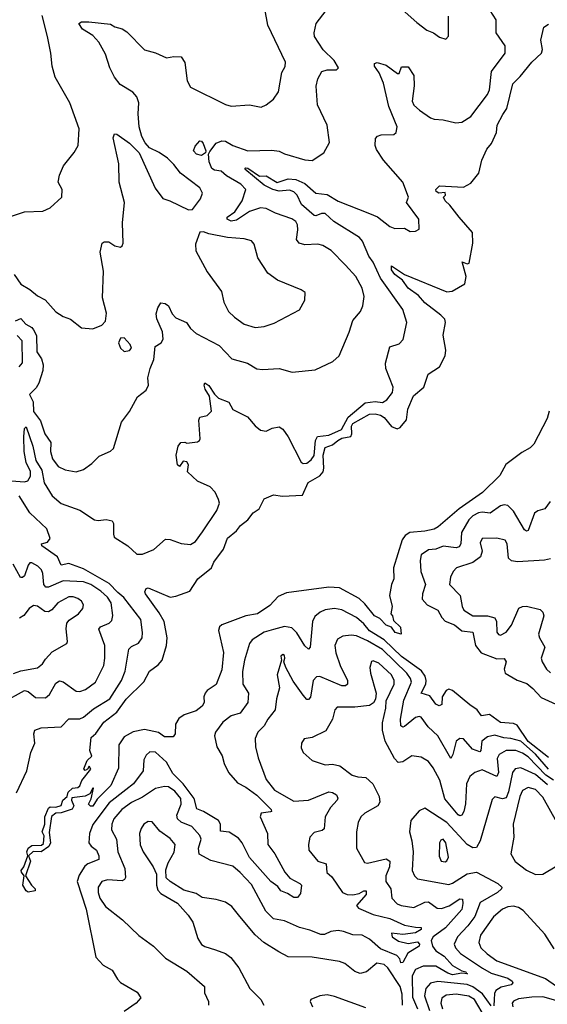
# Model space of a CAD drawing. Extents: x 1552294 to 1694791, y 811929 to 917222.
# Tile 613 of 643: x 1673279 to 1676139, y 900769 to 906106. Entities that reach past the tile are written whole.
import ezdxf

# ---------------------------------------------------------------- set-up
doc = ezdxf.new("R2010")
doc.units = 0

msp = doc.modelspace()

# ---------------------------------------------------------------- linework, layer by layer
at = {"layer": '0CON10XD'}
for points in [[(1673249.2, 904725), (1673285, 904672.5), (1673333.6, 904643.6), (1673375, 904608.8), (1673416.8, 904586.8), (1673475, 904523.3), (1673515, 904496.7), (1673555, 904483.3), (1673615, 904436.2), (1673675, 904430), (1673725, 904451.2), (1673745, 904472.5), (1673749.4, 904515), (1673728.3, 904598.3), (1673733, 904743), (1673715.8, 904845.8), (1673725.7, 904894.3), (1673737.3, 904902.7), (1673762.7, 904902.7), (1673795, 904880), (1673825, 904873.8), (1673835, 904880), (1673840, 904895), (1673835.9, 905005), (1673848.1, 905115), (1673818.5, 905225), (1673816.5, 905325), (1673785.8, 905465), (1673792.9, 905487.1), (1673805, 905486.2), (1673875, 905437.5), (1673927.1, 905385), (1674012.8, 905192.8), (1674055, 905136.7), (1674092.5, 905125), (1674195, 905076.2), (1674215, 905077.5), (1674258.8, 905135), (1674269.2, 905165), (1674255.8, 905195), (1674150.5, 905275), (1674115, 905321.1), (1674079.5, 905355), (1674035, 905386.2), (1673982.2, 905412.2), (1673958.9, 905438.9), (1673942.1, 905472.1), (1673927.2, 905525), (1673920.9, 905595), (1673924.6, 905655), (1673915, 905688.8), (1673892.6, 905712.6), (1673823.8, 905755), (1673793.8, 905795), (1673768, 905845), (1673745, 905920), (1673708.7, 905985), (1673675, 906019.5), (1673620.3, 906055), (1673600.6, 906085), (1673615, 906093.8), (1673654.1, 906094.1), (1673771.3, 906081.3), (1673795, 906067.2), (1673835, 906056.8), (1673860.1, 906040.1), (1673955, 905941.8), (1674016.1, 905926.1), (1674075, 905899.2), (1674115, 905906), (1674154.3, 905904.3), (1674173.4, 905873.4), (1674187.1, 905775), (1674205, 905741.2), (1674395, 905645.6), (1674425, 905638.1), (1674525, 905643.8), (1674587.3, 905632.7), (1674615, 905643.8), (1674654.2, 905675.8), (1674681.4, 905715), (1674700.4, 905819.6), (1674718.3, 905851.7), (1674720.6, 905875), (1674625, 906076.7), (1674594.4, 906235)], [(1675335, 906176.2), (1675430.9, 906090.9), (1675485, 906050), (1675522.5, 906035), (1675555, 906011.2), (1675589.3, 906000.7), (1675603.6, 906016.4), (1675604, 906125)], [(1673225, 905037.5), (1673305, 905063.8), (1673405, 905068), (1673445, 905086.2), (1673508.1, 905145), (1673509.5, 905185), (1673488.5, 905225), (1673495, 905262.5), (1673515.9, 905314.1), (1673574, 905386), (1673595.8, 905425), (1673601.9, 905515), (1673550.9, 905655), (1673471.6, 905795), (1673455.4, 905855), (1673448.8, 905925), (1673430.8, 906015), (1673401.7, 906128.3)], [(1674270.4, 903329.6), (1674347.8, 903445), (1674361.5, 903485), (1674357.3, 903505), (1674337.9, 903545), (1674310.9, 903575), (1674243.5, 903605), (1674188.8, 903655), (1674193.6, 903693.6), (1674185, 903710), (1674165, 903712.5), (1674146, 903684), (1674135, 903693.3), (1674128, 903745), (1674138.8, 903795), (1674152.5, 903815), (1674175, 903816.7), (1674185, 903810), (1674242.7, 903817.3), (1674253.8, 903825), (1674258, 903835), (1674250.8, 903935), (1674255, 903952.5), (1674295, 903960), (1674318.6, 903985), (1674307.7, 904065), (1674283.6, 904103.6), (1674278.8, 904125), (1674282.9, 904137.1), (1674305, 904123.8), (1674335, 904076.7), (1674356.5, 904055), (1674413.6, 904033.6), (1674435, 903994), (1674514.2, 903954.2), (1674556, 903905), (1674585, 903880.8), (1674615, 903875.6), (1674647.6, 903892.4), (1674685, 903898.6), (1674705, 903886), (1674735, 903846), (1674805, 903708), (1674815, 903700.8), (1674835, 903703.1), (1674859.1, 903720.9), (1674875, 903743.8), (1674881.8, 903825), (1674893.4, 903846.6), (1674955, 903854.1), (1675022.9, 903885), (1675058.8, 903951.2), (1675151.5, 904028.5), (1675205, 904037.1), (1675245, 904030.8), (1675269.2, 904045), (1675300, 904085), (1675302.5, 904115), (1675264.4, 904215), (1675261.1, 904245), (1675285, 904333.8), (1675335, 904348.8), (1675357.7, 904372.3), (1675376.7, 904465), (1675356.2, 904535), (1675235.3, 904705), (1675195, 904791.8), (1675171.6, 904825), (1675137.8, 904905), (1675120.4, 904925), (1674981.4, 905011.4), (1674935.1, 905055.1), (1674915, 905055.6), (1674885, 905042.8), (1674875, 905044.1), (1674806, 905105), (1674783.7, 905155), (1674765, 905173.7), (1674742, 905182), (1674685, 905177.4), (1674651.3, 905185), (1674605, 905209.1), (1674498.8, 905295), (1674505, 905302.5), (1674515, 905301.4), (1674578.4, 905258.4), (1674615, 905258.9), (1674675, 905222.8), (1674735, 905242.6), (1674775, 905240.3), (1674825, 905217.5), (1674885, 905165.5), (1674945, 905157.7), (1675005, 905122.8), (1675175.8, 905055), (1675218.3, 905038.3), (1675285, 904985.7), (1675312.5, 904975), (1675365, 904975.8), (1675395, 904958.8), (1675425, 904960), (1675445, 904970), (1675442.5, 905025), (1675376.2, 905115), (1675385.6, 905145), (1675355.6, 905225), (1675251.8, 905345), (1675212.2, 905402.2), (1675205.8, 905425), (1675207.7, 905462.3), (1675218.8, 905475), (1675238.3, 905481.7), (1675306.4, 905483.6), (1675319.2, 905495), (1675324.5, 905525), (1675279.8, 905635), (1675251.3, 905761.3), (1675227.8, 905817.8), (1675201.9, 905855), (1675201.7, 905868.3), (1675216.1, 905873.9), (1675265, 905859.1), (1675326.1, 905813.9), (1675336.2, 905815), (1675349.3, 905850.7), (1675385, 905850.8), (1675415, 905803.8), (1675418, 905748), (1675406.5, 905665), (1675415, 905643.3), (1675445.7, 905615), (1675505, 905574.2), (1675525, 905567.1), (1675575, 905563.1), (1675642.3, 905547.7), (1675675, 905550), (1675725, 905582), (1675815, 905700), (1675825.4, 905725), (1675836.2, 905825), (1675909.4, 905925), (1675910, 905965), (1675861.4, 906035), (1675860.6, 906105), (1675829.2, 906155)], [(1675045, 904775.7), (1674967.1, 904855), (1674923, 904883), (1674895, 904890), (1674825, 904885.5), (1674794.4, 904895), (1674778.8, 904915), (1674786.7, 904966.7), (1674784.5, 904995), (1674775, 905012.9), (1674755, 905026.2), (1674665, 905057.5), (1674615, 905082.7), (1674585, 905085.9), (1674525, 905067), (1674455, 905019), (1674425, 905014.3), (1674404.1, 905025), (1674403.3, 905035), (1674444.8, 905065), (1674484.4, 905125), (1674505.6, 905185), (1674478.1, 905215), (1674399.2, 905259.2), (1674370.8, 905285), (1674335, 905290.9), (1674320.1, 905300.1), (1674305.5, 905335), (1674302.4, 905377.6), (1674309, 905391), (1674345, 905437.3), (1674375, 905450), (1674395, 905448.5), (1674433.7, 905423.7), (1674515, 905395.4), (1674645, 905399.2), (1674685, 905394), (1674715, 905379.2), (1674825, 905345.8), (1674865, 905342), (1674926.7, 905385), (1674958.8, 905441.2), (1674945.6, 905535), (1674893.5, 905645), (1674885.7, 905745), (1674895.8, 905785), (1674916.2, 905825), (1674945, 905834.2), (1674996, 905834), (1675007.5, 905845), (1674983.1, 905885), (1674923.2, 905943.2), (1674877.8, 906015), (1674875.7, 906035), (1674886.2, 906085), (1674940, 906155)], [(1676148.8, 903985), (1676138, 903945), (1676066.5, 903805), (1676045.6, 903785), (1676000.5, 903759.5), (1675913.3, 903695), (1675882, 903635), (1675787, 903543), (1675660.8, 903455), (1675546.7, 903356.7), (1675525, 903345.5), (1675475, 903333.6), (1675393.1, 903326.9), (1675368.9, 903311.1), (1675352.3, 903287.7), (1675306, 903135), (1675306.9, 903075), (1675294, 903045), (1675284, 902985), (1675297.5, 902925), (1675290, 902885), (1675300, 902875), (1675305, 902850), (1675343.1, 902813.1), (1675347.5, 902775), (1675314.5, 902784.5), (1675293.9, 902813.9), (1675265, 902824.1), (1675230.9, 902860.9), (1675201.5, 902875), (1675150.4, 902940.4), (1675118.5, 902968.5), (1675013.2, 903026.8), (1674955, 903030.4), (1674725, 903000), (1674680.9, 902979.1), (1674635, 902930.8), (1674568.8, 902885), (1674505, 902875.7), (1674374.1, 902825.9), (1674362.5, 902815), (1674356.7, 902795), (1674384.5, 902675.5), (1674375, 902582.5), (1674345, 902503.3), (1674295, 902470), (1674284.4, 902455.6), (1674277.5, 902435), (1674278.9, 902405), (1674268.9, 902385), (1674235, 902360.9), (1674171.2, 902338.8), (1674141.3, 902318.7), (1674123, 902287), (1674121.2, 902235), (1674111.7, 902218.3), (1674065, 902220), (1674031.7, 902241.7), (1673955, 902258.1), (1673893.6, 902246.4), (1673845, 902218.6), (1673816.5, 902175), (1673815, 902050), (1673774, 901955), (1673699.5, 901880.5), (1673675, 901844), (1673663.3, 901843.3), (1673652.5, 901855), (1673667, 901883), (1673680, 901940), (1673675, 901940), (1673660, 901910), (1673633.3, 901896.7), (1673561.4, 901888.6), (1673559.5, 901875), (1673572.9, 901845), (1673563.5, 901826.5), (1673505, 901806.7), (1673475, 901805.7), (1673451.8, 901788.2), (1673438.7, 901701.3), (1673445.5, 901645), (1673436.9, 901625), (1673395, 901595.6), (1673352.6, 901597.4), (1673327.5, 901575), (1673337.8, 901545), (1673310, 901465), (1673343.3, 901415), (1673363.8, 901395), (1673363.8, 901385), (1673325, 901377.5), (1673314, 901385), (1673296, 901416), (1673304.4, 901465), (1673288.8, 901485), (1673287.9, 901495), (1673301.5, 901515), (1673324.3, 901575), (1673317.8, 901595), (1673325, 901615.7), (1673345, 901630.5), (1673397.5, 901632.5), (1673409.1, 901640.9), (1673411.9, 901681.9), (1673401.9, 901705), (1673415.5, 901745), (1673415.3, 901785), (1673435, 901832.9), (1673445, 901840.4), (1673475, 901838.5), (1673505, 901846.9), (1673513.9, 901876.1), (1673537.5, 901895), (1673541.5, 901918.5), (1673565, 901940), (1673595, 901944.5), (1673605, 901952.9), (1673616.7, 901983.3), (1673665, 902043.3), (1673655, 902060), (1673646.7, 902043.3), (1673635, 902037.5), (1673627.5, 902045), (1673645, 902090), (1673670, 902115), (1673660, 902145), (1673667.5, 902215), (1673692.7, 902237.3), (1673735, 902298.6), (1673805, 902352), (1673855.9, 902424.1), (1673952.7, 902517.3), (1673982.5, 902575), (1674030.6, 902609.4), (1674050.8, 902635), (1674074.4, 902715), (1674079.1, 902755), (1674061.8, 902845), (1674035, 902890.8), (1673961.2, 902995), (1673956.7, 903005), (1673965, 903022.5), (1673975, 903026.2), (1674095, 902976.1), (1674125, 902980.7), (1674200.7, 903009.3), (1674245.6, 903075), (1674318.8, 903135), (1674330.8, 903165), (1674384.3, 903235.7), (1674405, 903295.8), (1674454, 903336), (1674475.8, 903365), (1674515.3, 903394.7), (1674545, 903433.1), (1674577.5, 903455), (1674605, 903508.8), (1674655, 903530), (1674704.3, 903524.3), (1674811.1, 903528.9), (1674843.2, 903596.8), (1674906.5, 903633.5), (1674923.8, 903655), (1674928, 903675), (1674923.6, 903746.4), (1674935, 903787), (1674975, 903802), (1675003.2, 903825), (1675025, 903837.2), (1675073.5, 903846.5), (1675079.5, 903860.5), (1675077.6, 903902.4), (1675085, 903917.8), (1675175, 903968.5), (1675205, 903970.3), (1675235, 903963.2), (1675255, 903949.8), (1675295, 903900.6), (1675325, 903889.3), (1675341.8, 903895), (1675375, 903938.1), (1675382.8, 903995), (1675413.4, 904066.6), (1675469.9, 904115), (1675492.3, 904185), (1675555.1, 904224.9), (1675584.9, 904285), (1675589.1, 904315), (1675574.3, 904395.7), (1675586.6, 904465), (1675582.9, 904482.9), (1675562.2, 904505), (1675475, 904570.7), (1675440.5, 904610.5), (1675385, 904650), (1675353.5, 904693.5), (1675312.3, 904725), (1675295, 904750), (1675295, 904771.2), (1675365.4, 904725.4), (1675595, 904631), (1675623.8, 904635), (1675691.2, 904675), (1675698.3, 904715), (1675676.7, 904793.3), (1675705, 904781.9), (1675715, 904786.2), (1675735.8, 904895), (1675733.4, 904953.4), (1675660.4, 905035), (1675611.2, 905101.2), (1675584.3, 905125), (1675576.7, 905145), (1675586.7, 905155), (1675585, 905170), (1675550, 905165), (1675536.7, 905175), (1675534, 905185), (1675555, 905206.2), (1675685, 905199.2), (1675725, 905220.9), (1675768.2, 905275), (1675783.8, 905345), (1675811.2, 905405), (1675837.1, 905435), (1675862.7, 905495), (1675866.8, 905535), (1675898.5, 905591.5), (1675919.4, 905625), (1675951, 905759), (1675992.1, 905797.9), (1676055, 905876.1), (1676107.1, 905925), (1676112.9, 905945), (1676103.9, 905995), (1676120.5, 906065), (1676145, 906081.2)], [(1674265, 905370.3), (1674237.6, 905377.6), (1674221.9, 905395), (1674229.8, 905420.2), (1674255, 905448.6), (1674265, 905447.1), (1674274.2, 905434.2), (1674288.7, 905395), (1674285.6, 905385), (1674265, 905370.3)], [(1674555, 904437.3), (1674605, 904443.5), (1674658.1, 904461.9), (1674795, 904534.2), (1674824.2, 904585), (1674826.7, 904626.7), (1674805, 904642.5), (1674676.2, 904695), (1674625, 904732), (1674570, 904815), (1674549.7, 904889.7), (1674535, 904907.5), (1674495, 904917.5), (1674405, 904925.5), (1674304.5, 904944.5), (1674275, 904956.2), (1674256.4, 904953.6), (1674231.3, 904888.7), (1674233.6, 904853.6), (1674295, 904738.8), (1674372.8, 904632.8), (1674385.7, 904575), (1674410.8, 904525), (1674442.9, 904492.9), (1674496.2, 904455), (1674555, 904437.3)], [(1673256.6, 904473.4), (1673285, 904486.7), (1673312.7, 904455), (1673345, 904436.9), (1673355, 904424.6), (1673370.3, 904395), (1673372.6, 904305), (1673397.1, 904267.1), (1673406.5, 904235), (1673404.1, 904205), (1673383.2, 904136.8), (1673368.4, 904111.6), (1673333.3, 904075), (1673352.7, 904035), (1673355, 903983.1), (1673391.5, 903931.5), (1673415, 903862), (1673448.1, 903815), (1673446.9, 903765), (1673456.9, 903725), (1673487.5, 903685), (1673525.4, 903665.4), (1673585, 903655.5), (1673625, 903667.8), (1673670.2, 903699.8), (1673710.3, 903739.7), (1673772.1, 903767.9), (1673787.4, 903782.6), (1673831.2, 903925), (1673875, 903982.5), (1673918.1, 904061.9), (1673965, 904097.5), (1673976.7, 904125), (1673974.5, 904165), (1673986.7, 904215), (1674006.3, 904263.7), (1674014.4, 904335.6), (1674045.5, 904354.5), (1674056.9, 904375), (1674052.5, 904415), (1674022.5, 904485), (1674018.7, 904511.3), (1674027.1, 904545), (1674045, 904571.2), (1674068.3, 904568.3), (1674085.6, 904555.6), (1674105, 904512.5), (1674125, 904490), (1674184, 904465), (1674205, 904432.9), (1674235, 904404.4), (1674359.6, 904339.6), (1674428.2, 904268.2), (1674513.7, 904243.7), (1674565, 904214.2), (1674595, 904209.2), (1674685.7, 904215.7), (1674756.1, 904196.1), (1674881.2, 904208.8), (1674976.4, 904253.6), (1675010, 904285), (1675065, 904413.3), (1675084.6, 904475.4), (1675127.1, 904525), (1675138.6, 904555), (1675145.5, 904605), (1675135, 904650), (1675101.8, 904715), (1675045, 904775.7)], [(1673277.1, 904225), (1673294.7, 904245.3), (1673293.4, 904365), (1673265, 904395.2)], [(1673845, 904307.5), (1673875, 904312.2), (1673885.4, 904325), (1673877.8, 904345), (1673845, 904382.5), (1673825, 904380), (1673814, 904355), (1673826, 904325), (1673845, 904307.5)], [(1673235, 903606.7), (1673305, 903602.1), (1673322.9, 903607.1), (1673338.3, 903631.7), (1673337.3, 903657.3), (1673315, 903705.6), (1673304.3, 903765), (1673301.4, 903845), (1673305, 903890), (1673315, 903900), (1673350.4, 903795), (1673367.2, 903717.2), (1673399.3, 903665), (1673411.5, 903595), (1673455, 903524.7), (1673505, 903484.6), (1673605, 903447.9), (1673685, 903395.5), (1673705, 903391.1), (1673747.2, 903397.2), (1673780, 903390), (1673788.6, 903375), (1673787.3, 903317.3), (1673792.1, 903302.1), (1673865, 903254), (1673915, 903209.2), (1673945, 903210), (1674006.7, 903235), (1674070, 903290), (1674095, 903288.6), (1674155, 903266.9), (1674205, 903262), (1674232.1, 903277.9), (1674270.4, 903329.6)], [(1673262.3, 901915), (1673318.5, 902035), (1673339.6, 902135), (1673361.8, 902185), (1673356.7, 902235), (1673360.8, 902255), (1673395, 902267.3), (1673505, 902273.3), (1673545, 902317.1), (1673605, 902317.3), (1673625, 902325.5), (1673679.5, 902370.5), (1673768.2, 902425), (1673830.7, 902525), (1673851.7, 902575), (1673870.5, 902695), (1673885, 902708.5), (1673924.1, 902725.9), (1673942.7, 902755), (1673944.7, 902785), (1673935.8, 902855), (1673843.9, 902975), (1673810.6, 903000.6), (1673765, 903049.6), (1673625, 903130.3), (1673545, 903158.4), (1673505, 903149.5), (1673483.8, 903195), (1673398.9, 903255), (1673398, 903265), (1673429.2, 903275), (1673445.4, 903294.6), (1673425.6, 903345.6), (1673333.7, 903433.7), (1673275.9, 903525)], [(1676154.1, 903495), (1676125.5, 903454.5), (1676086.4, 903443.6), (1676069.3, 903430.7), (1676035, 903337.1), (1676025, 903333.1), (1676015, 903341.9), (1675955, 903443.1), (1675925, 903472.3), (1675905, 903476.9), (1675885, 903472), (1675828.2, 903431.8), (1675785, 903437.3), (1675765, 903433.8), (1675735, 903416.2), (1675713.7, 903395), (1675674.1, 903325.9), (1675670.6, 903265), (1675661.4, 903248.6), (1675645, 903244.3), (1675575, 903252.8), (1675535, 903236.2), (1675495, 903232.4), (1675454.7, 903205.3), (1675449.2, 903175), (1675453.6, 903115), (1675478, 903045), (1675462.3, 902995), (1675460.7, 902965), (1675486.7, 902935), (1675546.2, 902906.2), (1675567.8, 902865), (1675585, 902845.9), (1675635, 902825.8), (1675675, 902794.3), (1675735.6, 902785.6), (1675748.9, 902715), (1675780.8, 902675), (1675865, 902641), (1675905, 902644), (1675915.5, 902625.5), (1675904.4, 902585), (1675910, 902565), (1675975, 902525.9), (1676027.9, 902507.9), (1676060.2, 902480.2), (1676105, 902432.5), (1676205, 902387.1)], [(1676155.3, 903184.7), (1676123.9, 903176.1), (1675976.8, 903166.8), (1675945, 903172.5), (1675928.2, 903188.2), (1675920.9, 903265), (1675910, 903285), (1675865, 903295.5), (1675785.6, 903294.4), (1675775, 903270), (1675785.4, 903225), (1675776.2, 903195), (1675735, 903164.2), (1675646.9, 903135), (1675628.5, 903115), (1675614.6, 903085), (1675609.1, 903045), (1675665.9, 902985), (1675676.6, 902925), (1675685.7, 902905.7), (1675735, 902874.7), (1675815, 902875.3), (1675854.7, 902864.7), (1675864, 902845), (1675865.5, 902785.5), (1675873.8, 902773.8), (1675885, 902770.6), (1675915, 902786.4), (1675944.7, 902825), (1675985, 902915.6), (1676005, 902925.5), (1676025, 902926.5), (1676099.2, 902909.2), (1676114.4, 902894.4), (1676120.6, 902875), (1676091.1, 902775), (1676096.2, 902755), (1676124.5, 902705), (1676105.5, 902645), (1676110, 902625), (1676133.5, 902585), (1676155.8, 902565.8)], [(1673187.1, 902405), (1673305, 902469.7), (1673325, 902464.7), (1673365, 902431.6), (1673418.9, 902431.1), (1673440.6, 902449.4), (1673475, 902509.2), (1673495, 902521.9), (1673515, 902516.4), (1673585, 902466.2), (1673605, 902464.7), (1673635.5, 902475), (1673689.6, 902515), (1673734.7, 902605), (1673741.3, 902645), (1673740.8, 902715), (1673708.1, 902801.9), (1673718, 902815), (1673765, 902834.4), (1673779.5, 902850.5), (1673784, 902876), (1673774.2, 902945), (1673755, 902975.3), (1673719.5, 903009.5), (1673665, 903044.4), (1673625, 903058.5), (1673515, 903064.4), (1673435, 903030), (1673420.2, 903030.2), (1673409.8, 903045), (1673404.7, 903105), (1673397.1, 903125), (1673377.1, 903145), (1673345, 903161.9), (1673335, 903161.4), (1673325, 903150), (1673305, 903091.4), (1673295, 903081.9), (1673283.2, 903083.2), (1673244.3, 903155)], [(1673419.2, 902639.2), (1673455, 902679.2), (1673534, 902725), (1673539.2, 902735), (1673530.4, 902805), (1673534.7, 902835.3), (1673547.8, 902852.2), (1673597.8, 902885), (1673622.2, 902915), (1673625.5, 902935), (1673613.5, 902955), (1673595, 902969.2), (1673568.6, 902978.6), (1673545, 902977.9), (1673485.6, 902945), (1673453.4, 902906.6), (1673435, 902896.1), (1673415, 902898), (1673375, 902927.9), (1673355, 902930.9), (1673331.2, 902915), (1673302.5, 902877.5), (1673278.1, 902861.9)], [(1676145, 902107.4), (1676035, 902194.7), (1675975, 902282.4), (1675955, 902291.7), (1675885, 902296.2), (1675825, 902340.2), (1675782.8, 902332.8), (1675757.9, 902365), (1675718.3, 902391.7), (1675625, 902469.4), (1675605, 902477.5), (1675589.7, 902470.3), (1675569.6, 902435), (1675567.5, 902395), (1675552.2, 902387.8), (1675535, 902395.4), (1675502, 902442), (1675455.6, 902455), (1675480.2, 902505), (1675482.5, 902525), (1675477.1, 902547.1), (1675456, 902576), (1675347.6, 902655), (1675255.1, 902745.1), (1675175, 902794.5), (1675145, 902831.2), (1675105, 902865.2), (1675025, 902907.2), (1674985.4, 902914.6), (1674935, 902907.7), (1674906.9, 902895), (1674878, 902872), (1674865.8, 902844.2), (1674854.3, 902705.7), (1674845, 902693.8), (1674825, 902712.9), (1674782, 902782), (1674755, 902809.7), (1674715, 902816.8), (1674655, 902801.6)], [(1674655, 902801.6), (1674603.7, 902786.3), (1674540, 902745), (1674524.4, 902725), (1674497.8, 902635), (1674487.4, 902572.6), (1674488.1, 902505), (1674519.1, 902455), (1674515.4, 902405), (1674475, 902347.5), (1674425, 902332.5), (1674380.9, 902299.1), (1674340, 902245), (1674335.8, 902225), (1674347.1, 902165), (1674376.6, 902116.6), (1674386.7, 902075), (1674410.9, 902025), (1674459.2, 901969.2), (1674505, 901946.8), (1674565, 901902.2), (1674641.4, 901825), (1674643.8, 901815), (1674638.3, 901811.7), (1674588.8, 901805), (1674582.7, 901785), (1674621.7, 901695), (1674623.5, 901635), (1674661.5, 901585), (1674717.1, 901485), (1674742.8, 901452.8), (1674798, 901425), (1674805.8, 901415), (1674800.5, 901369.5), (1674785, 901348), (1674765, 901349.1), (1674730.8, 901370.8), (1674695, 901383.8), (1674678, 901408), (1674639.7, 901435), (1674524.5, 901565), (1674485, 901644.6), (1674465, 901670.4), (1674415, 901702.4), (1674367.4, 901707.4), (1674366.8, 901745), (1674355.9, 901765.9), (1674275, 901815.2), (1674239.2, 901829.2), (1674225.2, 901885), (1674165, 901963.6), (1674110.1, 902020.1), (1674075, 902081.8), (1674015, 902135.3), (1673985, 902137.1), (1673965, 902120.6), (1673951.8, 902095), (1673948.7, 902035), (1673896.5, 901963.5), (1673855, 901932.3), (1673765, 901861), (1673675, 901743.1), (1673658, 901695), (1673654.6, 901645), (1673666.2, 901626.2), (1673696.4, 901605), (1673708, 901575), (1673708.2, 901555), (1673649.2, 901530.7), (1673632.3, 901517.7), (1673600.8, 901469.1), (1673590.5, 901435), (1673639.4, 901285), (1673691.5, 901025), (1673732.3, 900982.3), (1673781.4, 900955), (1673808.6, 900905), (1673825, 900887.1), (1673915.4, 900835.4), (1673936.2, 900805), (1673911.2, 900775), (1673845, 900730)], [(1676145, 902043.3), (1676074.4, 902125), (1675995, 902196.4), (1675940.1, 902210.1), (1675902.8, 902212.8), (1675855, 902227.8), (1675815, 902218.8), (1675783.8, 902195), (1675778.4, 902145), (1675772.4, 902137.6), (1675732.9, 902152.9), (1675685, 902207.5), (1675665, 902210.6), (1675643.9, 902195), (1675627.3, 902122.7), (1675615, 902101.2), (1675546.2, 902225), (1675492.4, 902272.4), (1675455, 902325.8), (1675445, 902330), (1675425, 902323.2), (1675365, 902275.5), (1675355, 902272.2), (1675345, 902278.8), (1675343, 902315), (1675361.6, 902418.4), (1675403.1, 902515), (1675397.8, 902535), (1675376.5, 902565), (1675245, 902691.7), (1675165, 902738.8), (1675105, 902765.9), (1675075, 902770.4), (1675030, 902765), (1675002.2, 902747.8), (1674986.7, 902715), (1674992.5, 902675), (1675016.4, 902605), (1675056.2, 902525), (1675055.4, 902504.6), (1675044.5, 902495.5), (1675025, 902496), (1674905, 902546.4), (1674888, 902545), (1674870, 902525), (1674855.9, 902434.1), (1674845, 902420.8), (1674835, 902421.9), (1674815, 902444.5), (1674761.2, 902521.2), (1674720.8, 902595), (1674710, 902625), (1674717.1, 902645), (1674715, 902660), (1674705, 902666), (1674695, 902656.7), (1674697.5, 902635), (1674674.3, 902555), (1674687.9, 902485), (1674671.5, 902425), (1674664.1, 902365.9), (1674624.5, 902315), (1674605, 902279.2), (1674570, 902245), (1674555, 902210), (1674557.9, 902165), (1674572.1, 902105), (1674615, 901988.6), (1674660.6, 901930.6), (1674765, 901870.5), (1674845, 901876.7), (1674955, 901920.8), (1674975, 901918.2), (1674995.6, 901905), (1675004.1, 901885.9), (1674999.2, 901875), (1674964.4, 901835.6), (1674933.9, 901785), (1674928.7, 901721.3), (1674918, 901712), (1674875, 901700), (1674852, 901675), (1674844, 901635), (1674846, 901605), (1674894.7, 901544.7), (1674939.9, 901529.9), (1674943.7, 901483.7), (1674970.5, 901460.5), (1675028.5, 901375), (1675053.9, 901363.9), (1675085, 901362.7), (1675119.4, 901370.6), (1675145, 901385.3), (1675157.8, 901385), (1675156.8, 901365), (1675105.3, 901305), (1675115, 901290.3), (1675195, 901255.9), (1675285.1, 901235.1), (1675365, 901197.8), (1675425, 901186.9), (1675455.8, 901185), (1675455.6, 901175), (1675425, 901156.9), (1675355, 901147.7), (1675294.4, 901155), (1675297.2, 901135), (1675331.8, 901111.8), (1675385, 901098.4), (1675435, 901108.2), (1675446.4, 901095), (1675444.3, 901085), (1675382.7, 901047.3), (1675355, 900996.5), (1675345, 900994), (1675339.4, 901015), (1675323.8, 901033.8), (1675235, 901069.5), (1675175, 901123.3), (1675135, 901144.4), (1675085, 901145.8), (1675035, 901164.7), (1675005, 901169.1), (1674965, 901163.1), (1674932, 901148), (1674912.2, 901147.8), (1674851.6, 901171.6), (1674795.8, 901185), (1674715, 901221.2), (1674655, 901232.9), (1674613.6, 901275), (1674535, 901418.9), (1674475, 901484.5), (1674435, 901518.9), (1674315, 901549.6), (1674252.6, 901582.6), (1674248.6, 901615), (1674262.1, 901665), (1674256.2, 901685), (1674212.2, 901732.2), (1674155, 901757.2), (1674134.2, 901774.2), (1674131, 901795), (1674153.6, 901855), (1674152.2, 901885), (1674120, 901925), (1674085, 901947.6), (1674065, 901950.7), (1674015, 901938.8), (1673945, 901892.8), (1673885, 901863.6), (1673832.3, 901825), (1673789.4, 901775), (1673779.1, 901745), (1673776.9, 901715), (1673804.1, 901665), (1673811.6, 901595), (1673849.1, 901505), (1673853, 901457), (1673846.9, 901445), (1673835, 901438.8), (1673755, 901444.7), (1673725, 901435.5), (1673704.6, 901405), (1673704.6, 901374.6), (1673713.5, 901345), (1673745, 901298.6), (1673836.7, 901226.7), (1673925, 901142.9), (1674004.2, 901085), (1674068.9, 901018.9), (1674185, 900949.5), (1674280, 900865), (1674280.7, 900830.7), (1674302.5, 900785), (1674302.5, 900765)], [(1673245, 902562.1), (1673285, 902576.8), (1673375, 902593.4), (1673403.1, 902615), (1673419.2, 902639.2)], [(1676172.2, 901985), (1676131.4, 902011.4), (1676035, 902110.3), (1676005, 902130.5), (1675968.6, 902145), (1675915, 902144.7), (1675877, 902123), (1675867.8, 902102.2), (1675874, 902026), (1675865.4, 902004.6), (1675785, 902039.7), (1675745, 902026.6), (1675718.5, 902005), (1675701.4, 901965), (1675695.4, 901855.4), (1675685.8, 901814.2), (1675675, 901794.4), (1675665, 901790.9), (1675655, 901796.2), (1675582.9, 901882.9), (1675555.8, 901985), (1675520.7, 902050.7), (1675495, 902084.6), (1675455, 902108.5), (1675405, 902116.4), (1675355, 902084), (1675330.5, 902080.5), (1675310.8, 902100.8), (1675259.2, 902195), (1675245.8, 902255), (1675245.3, 902295), (1675263.1, 902375), (1675265.4, 902415), (1675308.6, 902505), (1675309.2, 902525), (1675294.1, 902555), (1675225, 902618.7), (1675195, 902631.1), (1675185, 902627.5), (1675177.7, 902595), (1675180.4, 902565), (1675211.2, 902455), (1675207.5, 902422.5), (1675196.9, 902403.1), (1675175, 902388.5), (1675095, 902380), (1675000.2, 902379.8), (1674986.5, 902365), (1674975, 902314.2), (1674938.1, 902251.9), (1674865, 902216), (1674821.7, 902208.3), (1674806, 902185), (1674805, 902160), (1674815, 902133.3), (1674865, 902090), (1674935, 902068.1), (1674975, 902070.8), (1675015, 902062.5), (1675082, 902012), (1675112.4, 902002.4), (1675155, 901998.8), (1675193.6, 901965), (1675226.9, 901895), (1675231.4, 901865), (1675220, 901845), (1675150.6, 901805), (1675128.9, 901785), (1675113.5, 901755), (1675104.5, 901705), (1675104.4, 901615), (1675147.9, 901537.9), (1675165, 901533.6), (1675265, 901557.2), (1675284.5, 901545), (1675283.7, 901515), (1675262.7, 901465), (1675263.6, 901435), (1675290, 901395), (1675295.8, 901345), (1675325, 901314.4), (1675347.5, 901305), (1675415, 901294.5), (1675475, 901322.8), (1675495, 901324.1), (1675541.3, 901291.3), (1675565, 901289.3), (1675607.3, 901302.7), (1675665, 901340.4), (1675678.4, 901338.4), (1675681.7, 901315), (1675675, 901283.9), (1675586.4, 901183.6), (1675520.8, 901135), (1675509.1, 901115), (1675517.3, 901085), (1675535, 901058.4), (1675579.4, 901029.4), (1675625, 900980.3), (1675675, 900950.5), (1675698, 900945), (1675698.3, 900938.3), (1675706.7, 900935), (1675675, 900938.9), (1675625, 900930), (1675599, 900939), (1675535, 900976.9), (1675465, 900976.2), (1675425, 900958.8), (1675406.7, 900923.3), (1675408.7, 900808.7), (1675435.3, 900745)], [(1676139.4, 901959.4), (1676075, 902015.2), (1675995, 902051.7), (1675965, 902045.3), (1675949.2, 902025), (1675928.8, 901921.2), (1675915, 901887.6), (1675895, 901883.3), (1675855, 901894.4), (1675839.7, 901880.3), (1675775.3, 901654.7), (1675755, 901619.2), (1675735, 901617.5), (1675705, 901636), (1675595, 901754.4), (1675475, 901832.5), (1675445, 901818.8), (1675398.5, 901765), (1675392.3, 901705), (1675405.3, 901655.3), (1675411.6, 901595), (1675406.2, 901495), (1675419.1, 901465), (1675435, 901450), (1675605, 901418.2), (1675625, 901425.3), (1675705, 901476.6), (1675755, 901485.3), (1675870.8, 901425), (1675891.9, 901405), (1675890, 901395), (1675869.6, 901375), (1675775, 901321.8), (1675745.2, 901245), (1675708.3, 901195), (1675651.8, 901135), (1675634.1, 901095), (1675641.3, 901075), (1675668.2, 901045), (1675787.1, 900965), (1675835, 900938.3), (1675925, 900910.3), (1675948.2, 900895), (1675952.2, 900885), (1675942.5, 900875), (1675888.6, 900861.4), (1675859.7, 900845), (1675851.9, 900828.1), (1675850.5, 900795), (1675849.3, 900760.7)], [(1676075, 901472.2), (1676115, 901474.5), (1676189.9, 901520.1), (1676237.7, 901562.3), (1676254.2, 901595), (1676254.8, 901645), (1676236.5, 901695), (1676192.7, 901752.7), (1676115, 901891.8), (1676075, 901933.5), (1676034.7, 901945.3), (1676005, 901929.1), (1675990.4, 901895), (1675953.5, 901745), (1675957.8, 901675), (1675941.5, 901585), (1675964, 901544), (1676025, 901496.9), (1676075, 901472.2)], [(1675353.5, 900765), (1675352.3, 900825), (1675341, 900865), (1675275, 900966.7), (1675255, 900984.4), (1675215, 900992.5), (1675158, 900945), (1675125, 900935.7), (1675095, 900946.9), (1675040.7, 900990.7), (1675011.7, 901001.7), (1674864.6, 901025.4), (1674735, 901027.3), (1674682.9, 901052.9), (1674602.5, 901105), (1674555, 901146.7), (1674473.1, 901245), (1674429.8, 901299.8), (1674395, 901322.5), (1674345, 901337.5), (1674267.9, 901347.9), (1674235, 901370.8), (1674168.8, 901388.8), (1674094.3, 901434.3), (1674073.8, 901455), (1674071.2, 901498.8), (1674084, 901536), (1674116.5, 901593.5), (1674121.2, 901635), (1674095, 901668.5), (1674038, 901708), (1673998, 901758), (1673975, 901759.4), (1673952.9, 901745), (1673937.3, 901722.7), (1673928.5, 901695), (1673932.9, 901632.9), (1673948.2, 901595), (1674003.1, 901515), (1674021.2, 901475), (1674020, 901415), (1674028.8, 901388.8), (1674045, 901370), (1674135, 901316.7), (1674192.8, 901252.8), (1674216.9, 901215), (1674245, 901126.7), (1674265, 901094), (1674282.4, 901082.4), (1674340, 901065), (1674395, 901045.5), (1674423.4, 901023.4), (1674467, 900967), (1674526.4, 900855), (1674586.9, 900795), (1674601.9, 900765)], [(1675585, 901541.9), (1675595, 901546.2), (1675602.7, 901567.3), (1675589.1, 901645), (1675575, 901664.3), (1675560.8, 901659.2), (1675553.5, 901645), (1675552.6, 901572.6), (1675564.2, 901545), (1675585, 901541.9)], [(1676175, 901069.5), (1676125, 901149.5), (1676008, 901278), (1675983.3, 901293.3), (1675955, 901300.7), (1675925, 901297.2), (1675895, 901284.6), (1675846.7, 901243.3), (1675776, 901145), (1675766.7, 901105), (1675779.2, 901075), (1675812.2, 901042.2), (1675865, 901004.8), (1676129.2, 900909.2), (1676187.9, 900867.9)], [(1675835, 900760.4), (1675786.9, 900826.9), (1675735, 900864.3), (1675705, 900876.6), (1675545, 900892.5), (1675505, 900884.7), (1675479.7, 900855), (1675472.7, 900815), (1675499.5, 900735)], [(1675155, 900749.4), (1674985, 900812.2), (1674945, 900821.4), (1674905, 900816), (1674856.7, 900795), (1674854.2, 900785), (1674866, 900755)], [(1675803.5, 900695), (1675744.6, 900794.6), (1675714, 900814), (1675645, 900824.1), (1675590.5, 900819.5), (1675567.9, 900802.1), (1675562.5, 900775), (1675570, 900745)], [(1676185, 900790.4), (1676115, 900809.3), (1676055, 900808.3), (1675981.7, 900798.3), (1675955, 900786.2), (1675948.5, 900775), (1675951.2, 900755)]]:
    msp.add_lwpolyline(points, dxfattribs=at)

doc.saveas('drawing.dxf')
